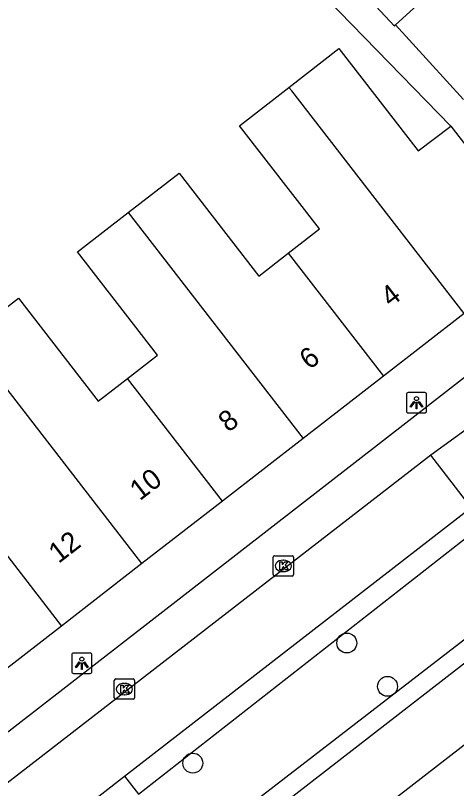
# Model space of a CAD drawing. Extents: x 159718 to 160783, y 383290 to 384030.
# Drawn here: x 160414.16 to 160435.87, y 383558.24 to 383596.25 of the extents above; entities that cross this region are included whole.
import ezdxf

# ---------------------------------------------------------------- set-up
doc = ezdxf.new("R2010")
doc.units = 0
for name, color, linetype in [('IMGEO_Boom', 7, 'Continuous'), ('IMGEO_Groenvoorziening', 7, 'Continuous'), ('IMGEO_Kolk', 7, 'Continuous'), ('IMGEO_Lichtpunt', 7, 'Continuous'), ('IMGEO_Pand', 7, 'Continuous'), ('IMGEO_Pand_nummerreeks', 7, 'Continuous'), ('IMGEO_Rijbaan_lokaal_open', 7, 'Continuous'), ('IMGEO_Voetpad_open', 7, 'Continuous')]:
    doc.layers.add(name, color=color, linetype=linetype)

msp = doc.modelspace()

# ---------------------------------------------------------------- linework, layer by layer
at = {"layer": 'IMGEO_Boom'}
for centre in [(160430.469, 383565.397), (160432.474, 383563.265), (160422.889, 383559.493)]:
    msp.add_circle(centre, 0.489, dxfattribs=at)
at = {"layer": 'IMGEO_Groenvoorziening'}
msp.add_lwpolyline([(160419.524, 383558.843), (160420.216, 383557.971), (160438.33, 383572.13), (160446.182, 383578.368), (160461.987, 383591.376), (160464.497, 383588.63), (160449.031, 383575.404), (160429.985, 383560.714), (160408.787, 383544.408), (160399.76, 383538.598)], dxfattribs=at)
at = {"layer": 'IMGEO_Kolk'}
for p, q in [((160426.846, 383568.762), (160426.846, 383569.614)), ((160426.921, 383569.688), (160427.773, 383569.688)), ((160427.847, 383569.614), (160427.847, 383568.762)), ((160427.334, 383569.468), (160427.359, 383569.468)), ((160427.357, 383568.908), (160427.332, 383568.908)), ((160427.773, 383568.688), (160426.921, 383568.688)), ((160419.021, 383562.704), (160419.021, 383563.556)), ((160419.096, 383563.63), (160419.948, 383563.63)), ((160420.022, 383563.556), (160420.022, 383562.704)), ((160419.509, 383563.41), (160419.534, 383563.41)), ((160419.532, 383562.85), (160419.507, 383562.85)), ((160419.948, 383562.63), (160419.096, 383562.63))]:
    msp.add_line(p, q, dxfattribs=at)
for points in [[(160426.846, 383568.762), (160426.846, 383569.614)], [(160426.921, 383569.688), (160427.773, 383569.688)], [(160427.847, 383569.614), (160427.847, 383568.762)], [(160427.167, 383569.388), (160427.29, 383569.388), (160427.29, 383569.237), (160427.42, 383569.388), (160427.584, 383569.388), (160427.438, 383569.237), (160427.591, 383568.988), (160427.439, 383568.988), (160427.354, 383569.152), (160427.29, 383569.085), (160427.29, 383568.988), (160427.167, 383568.988), (160427.167, 383569.388)], [(160427.773, 383568.688), (160426.921, 383568.688)], [(160419.021, 383562.704), (160419.021, 383563.556)], [(160419.096, 383563.63), (160419.948, 383563.63)], [(160420.022, 383563.556), (160420.022, 383562.704)], [(160419.342, 383563.33), (160419.465, 383563.33), (160419.465, 383563.179), (160419.595, 383563.33), (160419.759, 383563.33), (160419.613, 383563.179), (160419.766, 383562.93), (160419.614, 383562.93), (160419.529, 383563.094), (160419.465, 383563.027), (160419.465, 383562.93), (160419.342, 383562.93), (160419.342, 383563.33)], [(160419.948, 383562.63), (160419.096, 383562.63)]]:
    msp.add_lwpolyline(points, dxfattribs=at)
for centre, start, end in [((160426.923, 383569.612), 91.552, 178.448), ((160426.923, 383569.612), 91.552, 178.448), ((160427.771, 383569.612), 1.552, 88.448), ((160427.771, 383569.612), 1.552, 88.448), ((160426.923, 383568.764), 181.552, 268.448), ((160426.923, 383568.764), 181.552, 268.448), ((160427.771, 383568.764), 271.552, 358.448), ((160427.771, 383568.764), 271.552, 358.448), ((160419.098, 383563.554), 91.552, 178.448), ((160419.098, 383563.554), 91.552, 178.448), ((160419.946, 383563.554), 1.552, 88.448), ((160419.946, 383563.554), 1.552, 88.448), ((160419.098, 383562.706), 181.552, 268.448), ((160419.098, 383562.706), 181.552, 268.448), ((160419.946, 383562.706), 271.552, 358.448), ((160419.946, 383562.706), 271.552, 358.448)]:
    msp.add_arc(centre, 0.0765, start, end, dxfattribs=at)
for centre, major_axis, ratio, start_param, end_param in [((160427.333, 383569.188), (-0.387, 0.002), 0.722429, 4.712389, 7.853982), ((160427.358, 383569.188), (-0.39, 0.002), 0.717154, 1.570796, 4.712389), ((160419.508, 383563.13), (-0.387, 0.002), 0.722429, 4.712389, 7.853982), ((160419.533, 383563.13), (-0.39, 0.002), 0.717154, 1.570796, 4.712389)]:
    msp.add_ellipse(centre, major_axis=major_axis, ratio=ratio, start_param=start_param, end_param=end_param, dxfattribs=at)
at = {"layer": 'IMGEO_Lichtpunt'}
for p, q in [((160433.401, 383577.614), (160433.401, 383576.807)), ((160433.401, 383577.614), (160433.401, 383576.807)), ((160434.303, 383577.709), (160433.495, 383577.709)), ((160434.303, 383577.709), (160433.495, 383577.709)), ((160434.397, 383576.807), (160434.397, 383577.614)), ((160434.397, 383576.807), (160434.397, 383577.614)), ((160433.495, 383576.713), (160434.303, 383576.713)), ((160433.495, 383576.713), (160434.303, 383576.713)), ((160416.927, 383564.807), (160416.927, 383564)), ((160416.927, 383564.807), (160416.927, 383564)), ((160417.829, 383564.902), (160417.021, 383564.902)), ((160417.829, 383564.902), (160417.021, 383564.902)), ((160417.923, 383564), (160417.923, 383564.807)), ((160417.923, 383564), (160417.923, 383564.807)), ((160417.021, 383563.906), (160417.829, 383563.906)), ((160417.021, 383563.906), (160417.829, 383563.906))]:
    msp.add_line(p, q, dxfattribs=at)
for points in [[(160433.775, 383577.278), (160433.814, 383577.25), (160433.626, 383576.988), (160433.588, 383577.015), (160433.775, 383577.278)], [(160433.877, 383577.23), (160433.924, 383577.23), (160433.924, 383576.908), (160433.877, 383576.908), (160433.877, 383577.23)], [(160433.987, 383577.25), (160434.025, 383577.277), (160434.212, 383577.015), (160434.173, 383576.987), (160433.987, 383577.25)], [(160417.301, 383564.471), (160417.34, 383564.443), (160417.152, 383564.181), (160417.114, 383564.208), (160417.301, 383564.471)], [(160417.403, 383564.423), (160417.45, 383564.423), (160417.45, 383564.101), (160417.403, 383564.101), (160417.403, 383564.423)], [(160417.513, 383564.443), (160417.551, 383564.47), (160417.738, 383564.208), (160417.699, 383564.18), (160417.513, 383564.443)]]:
    msp.add_lwpolyline(points, dxfattribs=at)
for centre in [(160433.9, 383577.412), (160417.426, 383564.605)]:
    msp.add_circle(centre, 0.0994, dxfattribs=at)
for centre, start, end in [((160433.495, 383577.614), 90, 180), ((160433.495, 383577.614), 90, 180), ((160434.303, 383577.614), 0, 90), ((160434.303, 383577.614), 0, 90), ((160433.495, 383576.807), 180, 270), ((160433.495, 383576.807), 180, 270), ((160434.303, 383576.807), 270, 0), ((160434.303, 383576.807), 270, 360), ((160417.021, 383564.807), 90, 180), ((160417.021, 383564.807), 90, 180), ((160417.829, 383564.807), 0, 90), ((160417.829, 383564.807), 0, 90), ((160417.021, 383564), 180, 270), ((160417.021, 383564), 180, 270), ((160417.829, 383564), 270, 0), ((160417.829, 383564), 270, 360)]:
    msp.add_arc(centre, 0.0946, start, end, dxfattribs=at)
at = {"layer": 'IMGEO_Pand'}
for points in [[(160432.299, 383599.812), (160432.387, 383599.893), (160434.656, 383597.434), (160432.866, 383595.782)], [(160430.607, 383598.25), (160430.542, 383598.19), (160432.811, 383595.731), (160432.866, 383595.782)], [(160427.622, 383592.715), (160430.084, 383594.625), (160433.988, 383589.59), (160435.593, 383590.804)], [(160427.591, 383584.567), (160429.122, 383585.755), (160425.189, 383590.828), (160427.622, 383592.715)], [(160436.244, 383581.593), (160427.761, 383592.537), (160427.622, 383592.715)], [(160435.593, 383590.804), (160437.238, 383588.693), (160440.303, 383584.74)], [(160419.701, 383586.558), (160422.209, 383588.503), (160426.134, 383583.438), (160427.591, 383584.567)], [(160419.676, 383578.404), (160421.151, 383579.547), (160417.211, 383584.628), (160419.701, 383586.558)], [(160419.701, 383586.558), (160428.315, 383575.447)], [(160427.591, 383584.567), (160432.28, 383578.52)], [(160411.784, 383580.396), (160414.301, 383582.347), (160418.229, 383577.282), (160419.676, 383578.404)], [(160436.244, 383581.593), (160432.28, 383578.52)], [(160420.387, 383569.299), (160411.784, 383580.396)], [(160424.351, 383572.374), (160419.676, 383578.404)], [(160432.28, 383578.52), (160428.315, 383575.447)], [(160428.315, 383575.447), (160424.351, 383572.374)], [(160411.779, 383572.217), (160416.422, 383566.226)], [(160424.351, 383572.374), (160420.387, 383569.299)], [(160420.387, 383569.299), (160416.422, 383566.226)], [(160416.422, 383566.226), (160412.458, 383563.153)]]:
    msp.add_lwpolyline(points, dxfattribs=at)
at = {"layer": 'IMGEO_Rijbaan_lokaal_open'}
for points in [[(160437.407, 383576.667), (160434.605, 383574.639)], [(160434.605, 383574.639), (160410.822, 383556.257)], [(160436.59, 383572.062), (160434.605, 383574.639)], [(160419.524, 383558.843), (160436.59, 383572.062)], [(160441.098, 383568.136), (160414.821, 383547.788)], [(160415.975, 383544.704), (160443.016, 383565.634)], [(160417.152, 383557.006), (160419.524, 383558.843)]]:
    msp.add_lwpolyline(points, dxfattribs=at)
at = {"layer": 'IMGEO_Voetpad_open'}
for points in [[(160435.593, 383590.804), (160422.791, 383603.945)], [(160432.866, 383595.782), (160436.216, 383592.123)], [(160409.644, 383557.841), (160433.666, 383576.451), (160440.642, 383581.871), (160443.313, 383583.959), (160446.67, 383586.789), (160451.98, 383591.416)]]:
    msp.add_lwpolyline(points, dxfattribs=at)

# ---------------------------------------------------------------- texts
at = {"layer": 'IMGEO_Pand_nummerreeks'}
for s, p in [('4', (160432.624, 383581.882)), ('6', (160428.629, 383578.802)), ('8', (160424.638, 383575.724)), ('10', (160420.278, 383572.362)), ('12', (160416.279, 383569.279))]:
    msp.add_text(s, height=1, rotation=37.6319, dxfattribs=at).set_placement(p)

doc.saveas('drawing.dxf')
